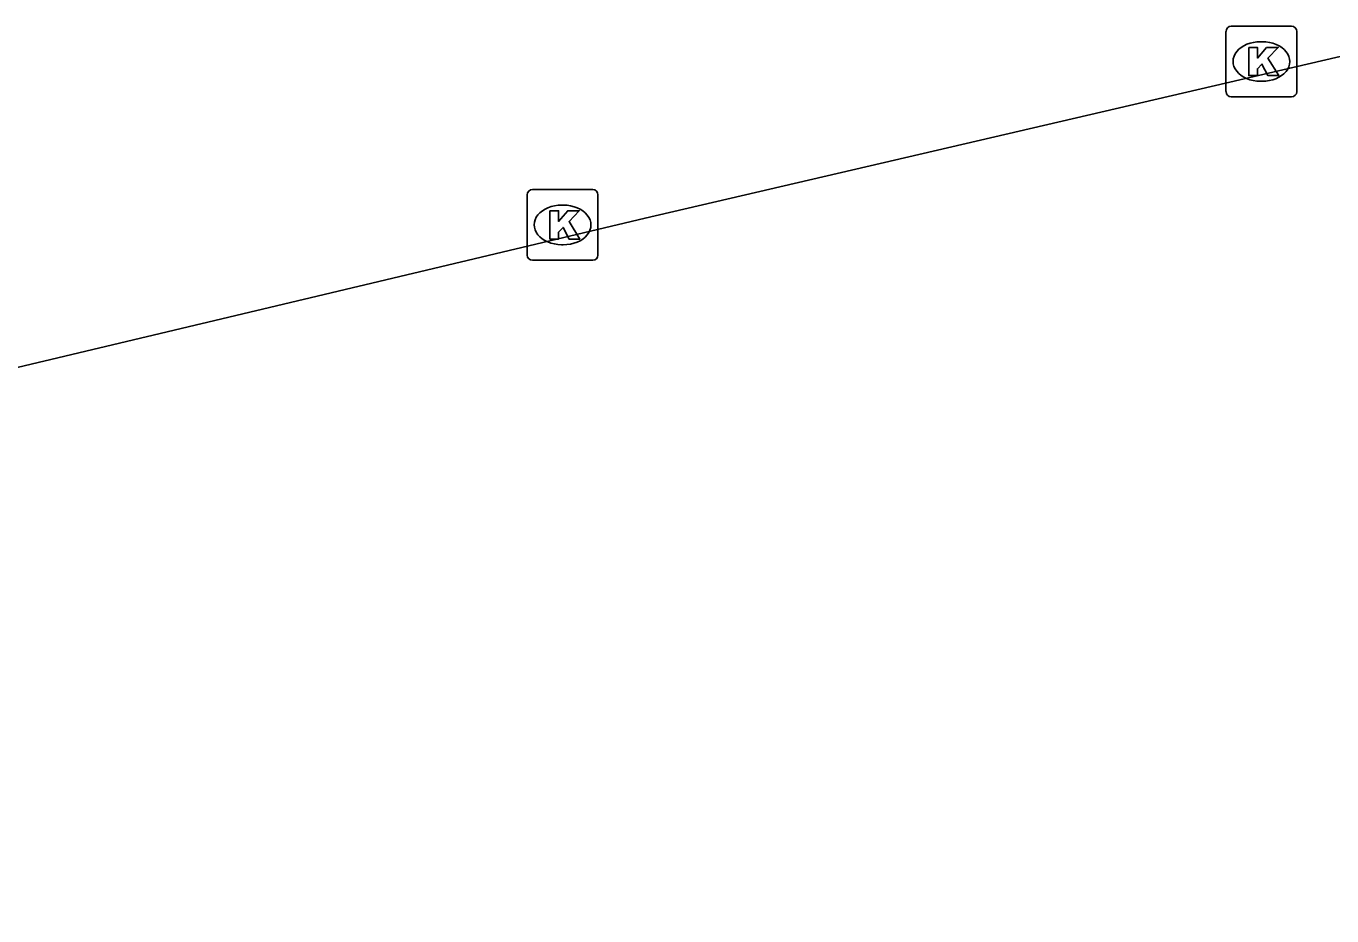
# Model space of a CAD drawing. Extents: x 160676 to 161153, y 383244 to 383713.
# Drawn here: x 160986.72 to 161005.18, y 383460.28 to 383472.86 of the extents above; entities that cross this region are included whole.
import ezdxf

# ---------------------------------------------------------------- set-up
doc = ezdxf.new("R2010")
doc.units = 0
doc.layers.add('IMGEO_Kolk', color=7, linetype='Continuous')
doc.layers.add('IMGEO_Rijbaan_lokaal_gesloten', color=7, linetype='Continuous')

msp = doc.modelspace()

# ---------------------------------------------------------------- linework, layer by layer
at = {"layer": 'IMGEO_Kolk'}
for p, q in [((161003.754, 383472.86), (161004.606, 383472.86)), ((161003.679, 383471.934), (161003.679, 383472.786)), ((161004.167, 383472.64), (161004.192, 383472.64)), ((161004.68, 383472.786), (161004.68, 383471.934)), ((161004.19, 383472.08), (161004.165, 383472.08)), ((161004.606, 383471.86), (161003.754, 383471.86)), ((160993.799, 383469.624), (160993.799, 383470.476)), ((160993.874, 383470.55), (160994.726, 383470.55)), ((160994.8, 383470.476), (160994.8, 383469.624)), ((160994.287, 383470.33), (160994.312, 383470.33)), ((160994.31, 383469.77), (160994.285, 383469.77)), ((160994.726, 383469.55), (160993.874, 383469.55))]:
    msp.add_line(p, q, dxfattribs=at)
for points in [[(161003.754, 383472.86), (161004.606, 383472.86)], [(161003.679, 383471.934), (161003.679, 383472.786)], [(161004.68, 383472.786), (161004.68, 383471.934)], [(161004, 383472.56), (161004.123, 383472.56), (161004.123, 383472.409), (161004.253, 383472.56), (161004.417, 383472.56), (161004.271, 383472.409), (161004.424, 383472.16), (161004.272, 383472.16), (161004.187, 383472.324), (161004.123, 383472.257), (161004.123, 383472.16), (161004, 383472.16), (161004, 383472.56)], [(161004.606, 383471.86), (161003.754, 383471.86)], [(160993.799, 383469.624), (160993.799, 383470.476)], [(160993.874, 383470.55), (160994.726, 383470.55)], [(160994.8, 383470.476), (160994.8, 383469.624)], [(160994.12, 383470.25), (160994.243, 383470.25), (160994.243, 383470.099), (160994.373, 383470.25), (160994.537, 383470.25), (160994.391, 383470.099), (160994.544, 383469.85), (160994.392, 383469.85), (160994.307, 383470.014), (160994.243, 383469.947), (160994.243, 383469.85), (160994.12, 383469.85), (160994.12, 383470.25)], [(160994.726, 383469.55), (160993.874, 383469.55)]]:
    msp.add_lwpolyline(points, dxfattribs=at)
for centre, start, end in [((161003.756, 383472.784), 91.552, 178.448), ((161003.756, 383472.784), 91.552, 178.448), ((161004.604, 383472.784), 1.552, 88.448), ((161004.604, 383472.784), 1.552, 88.448), ((161003.756, 383471.936), 181.552, 268.448), ((161003.756, 383471.936), 181.552, 268.448), ((161004.604, 383471.936), 271.552, 358.448), ((161004.604, 383471.936), 271.552, 358.448), ((160993.876, 383470.474), 91.552, 178.448), ((160993.876, 383470.474), 91.552, 178.448), ((160994.724, 383470.474), 1.552, 88.448), ((160994.724, 383470.474), 1.552, 88.448), ((160993.876, 383469.626), 181.552, 268.448), ((160993.876, 383469.626), 181.552, 268.448), ((160994.724, 383469.626), 271.552, 358.448), ((160994.724, 383469.626), 271.552, 358.448)]:
    msp.add_arc(centre, 0.0765, start, end, dxfattribs=at)
for centre, major_axis, ratio, start_param, end_param in [((161004.166, 383472.36), (-0.387, 0.002), 0.722429, 4.712389, 7.853982), ((161004.191, 383472.36), (-0.39, 0.002), 0.717154, 1.570796, 4.712389), ((160994.286, 383470.05), (-0.387, 0.002), 0.722429, 4.712389, 7.853982), ((160994.311, 383470.05), (-0.39, 0.002), 0.717154, 1.570796, 4.712389)]:
    msp.add_ellipse(centre, major_axis=major_axis, ratio=ratio, start_param=start_param, end_param=end_param, dxfattribs=at)
at = {"layer": 'IMGEO_Rijbaan_lokaal_gesloten'}
msp.add_lwpolyline([(160911.346, 383450.209), (160931.555, 383454.985), (160949.112, 383459.134), (160966.645, 383463.289), (160980.701, 383466.632), (160995.466, 383470.147), (161006.042, 383472.607)], dxfattribs=at)

doc.saveas('drawing.dxf')
